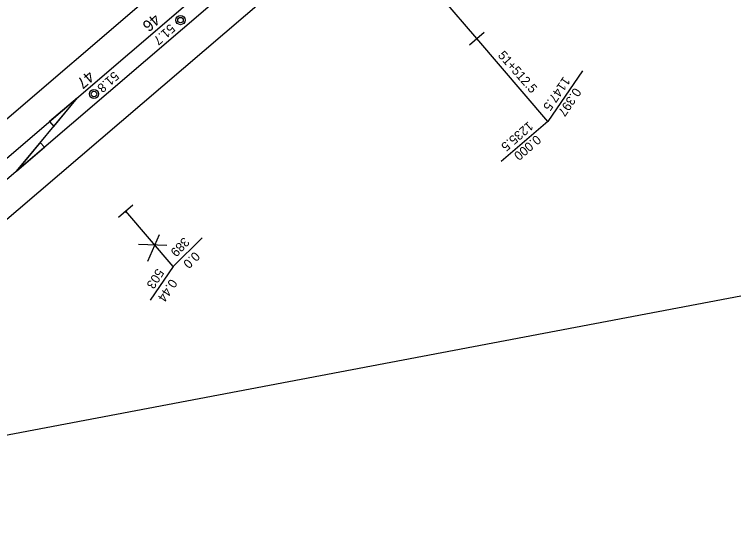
# Model space of a CAD drawing. Extents: x 6541740 to 6566395, y 5525066 to 5530361.
# Drawn here: x 6565626.4 to 6565784.4, y 5527395.5 to 5527508.9 of the extents above; entities that cross this region are included whole.
import ezdxf

# ---------------------------------------------------------------- set-up
doc = ezdxf.new("R2010")
doc.units = 0
for name, color, linetype in [('ps_wymiarowanie', 7, 'Continuous'), ('TOR_PRZEK_P-komponent', 7, 'Continuous'), ('TOR_PRZEK_P-uklad odniesienia', 7, 'Continuous'), ('TOR_PS_ODW-osadniki', 7, 'Continuous'), ('TOR_PS_OPIS_T-opis geometrii-wzdluz_cz torowa', 7, 'Continuous'), ('TOR_PS_P-chodniki i place ładunkowe', 7, 'Continuous'), ('TOR_RAMKI-ramka+tabelka 1', 7, 'Continuous'), ('TOR_W-warstwa dodatkowa 3', 7, 'Continuous')]:
    doc.layers.add(name, color=color, linetype=linetype)

msp = doc.modelspace()

# ---------------------------------------------------------------- linework, layer by layer
at = {"layer": 'ps_wymiarowanie'}
for p, q in [((6565603.74, 5527445.96), (6565725.16, 5527549.81)), ((6565600.73, 5527465.45), (6565693.95, 5527545.19))]:
    msp.add_line(p, q, dxfattribs=at)
at = {"layer": 'TOR_PRZEK_P-komponent'}
for p, q in [((6565734.99, 5527571.6), (6565575.24, 5527434.97)), ((6565689.86, 5527528.34), (6565577.44, 5527432.18)), ((6565626.8, 5527474.4), (6565640.25, 5527490.57))]:
    msp.add_line(p, q, dxfattribs=at)
for points in [[(6565640.25, 5527490.57), (6565634.1, 5527485.31), (6565635, 5527484.26)], [(6565626.8, 5527474.4), (6565632.96, 5527479.67), (6565632.05, 5527480.72)]]:
    msp.add_lwpolyline(points, close=True, dxfattribs=at)
at = {"layer": 'TOR_PRZEK_P-uklad odniesienia'}
for p, q in [((6565726.4, 5527502.21), (6565729.6, 5527504.94)), ((6565751.19, 5527496.45), (6565743.6, 5527485.33)), ((6565743.6, 5527485.33), (6565733.37, 5527476.58)), ((6565655.68, 5527454.63), (6565658.28, 5527460.53)), ((6565659.87, 5527458.08), (6565653.64, 5527458.29))]:
    msp.add_line(p, q, dxfattribs=at)
msp.add_lwpolyline([(6565743.6, 5527485.33), (6565728, 5527503.57)], dxfattribs=at)
at = {"layer": 'TOR_PS_ODW-osadniki'}
for p, q in [((6565652.41, 5527466.98), (6565649.23, 5527464.24)), ((6565651.03, 5527465.75), (6565650.61, 5527465.47)), ((6565650.97, 5527465.84), (6565650.66, 5527465.38)), ((6565667.65, 5527459.81), (6565661.27, 5527453.49)), ((6565661.27, 5527453.49), (6565656.22, 5527446.07))]:
    msp.add_line(p, q, dxfattribs=at)
msp.add_lwpolyline([(6565661.27, 5527453.49), (6565650.82, 5527465.61)], dxfattribs=at)
at = {"layer": 'TOR_PS_OPIS_T-opis geometrii-wzdluz_cz torowa'}
msp.add_line((6565728, 5527503.57), (6565697.35, 5527539.41), dxfattribs=at)
at = {"layer": 'TOR_PS_P-chodniki i place ładunkowe'}
msp.add_lwpolyline([(6565514.26, 5527395.47), (6565461.18, 5527675.49), (6566342.4, 5527842.53), (6566395.48, 5527562.51), (6565514.26, 5527395.47)], dxfattribs=at)
at = {"layer": 'TOR_RAMKI-ramka+tabelka 1'}
for centre, radius in [((6565662.86, 5527507.61), 1.01), ((6565662.86, 5527507.61), 0.606), ((6565643.85, 5527491.38), 1.01), ((6565643.85, 5527491.38), 0.606)]:
    msp.add_circle(centre, radius, dxfattribs=at)

# ---------------------------------------------------------------- texts
at = {"layer": 'TOR_PRZEK_P-uklad odniesienia'}
for s, rotation, p in [('51+512.5', 311.645, (6565732.5, 5527499.77)), ('1147.5', 235.8065, (6565747.04, 5527495.34)), ('0.397', 235.8065, (6565749.45, 5527492.9)), ('1235.5', 220.6619, (6565739.34, 5527485.47)), ('0.000', 220.6619, (6565741.03, 5527482.49))]:
    msp.add_text(s, height=2, rotation=rotation, dxfattribs=at).set_placement(p)
at = {"layer": 'TOR_PS_ODW-osadniki'}
for s, rotation, p in [('389', 226.0691, (6565663.61, 5527460.04)), ('0.0', 224.8369, (6565665.94, 5527456.89)), ('503', 237.1268, (6565657.72, 5527453.2)), ('0.44', 235.8947, (6565660.68, 5527450.92))]:
    msp.add_text(s, height=2, rotation=rotation, dxfattribs=at).set_placement(p)
at = {"layer": 'TOR_RAMKI-ramka+tabelka 1'}
for s, p in [('51.7', (6565660.58, 5527506.92)), ('51.8', (6565648.25, 5527496.47))]:
    msp.add_text(s, height=2, rotation=222.0061, dxfattribs=at).set_placement(p)
at = {"layer": 'TOR_W-warstwa dodatkowa 3'}
for s, p in [('46', (6565657.1, 5527509.18)), ('47', (6565642.62, 5527496.66))]:
    msp.add_text(s, height=2.5, rotation=220.627, dxfattribs=at).set_placement(p)

doc.saveas('drawing.dxf')
